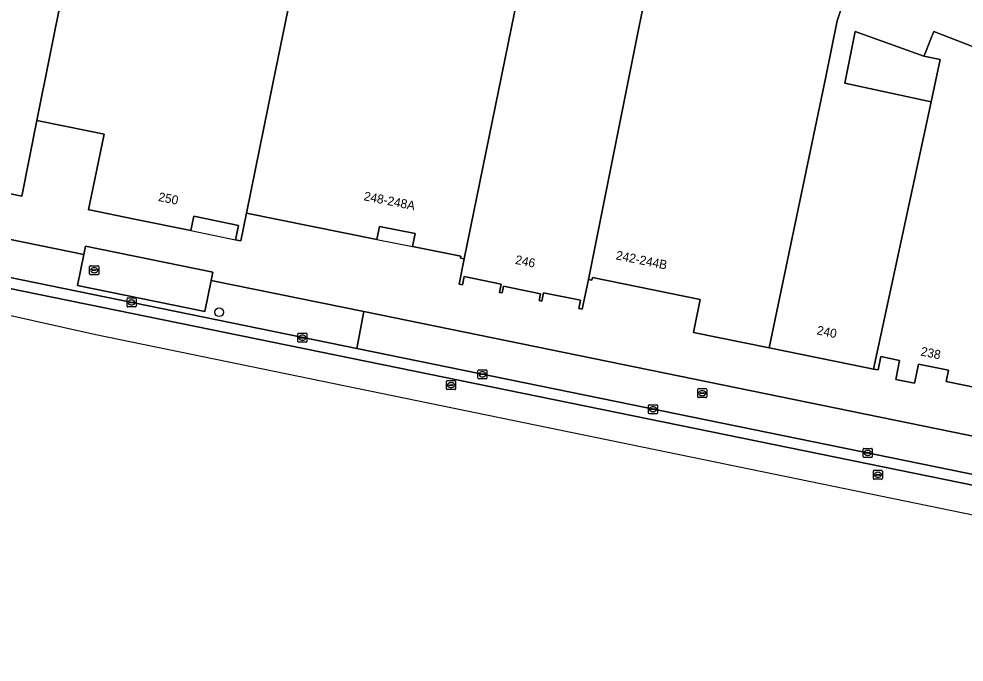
# Model space of a CAD drawing. Extents: x 158086 to 159499, y 382904 to 383981.
# Drawn here: x 158492.1 to 158597.7, y 383018.8 to 383090.7 of the extents above; entities that cross this region are included whole.
import ezdxf

# ---------------------------------------------------------------- set-up
doc = ezdxf.new("R2010")
doc.units = 0
for name, color, linetype in [('IMGEO_Boom', 7, 'Continuous'), ('IMGEO_Brandkraan', 7, 'Continuous'), ('IMGEO_Erf', 7, 'Continuous'), ('IMGEO_Kolk', 7, 'Continuous'), ('IMGEO_Pand', 7, 'Continuous'), ('IMGEO_Pand_nummerreeks', 7, 'Continuous'), ('IMGEO_Pand_overbouw', 7, 'Continuous'), ('IMGEO_Parkeervlak_open', 7, 'Continuous'), ('IMGEO_Rijbaan_lokaal_gesloten', 7, 'Continuous'), ('IMGEO_Rioolput', 7, 'Continuous'), ('IMGEO_Voetpad_open', 7, 'Continuous')]:
    doc.layers.add(name, color=color, linetype=linetype)

msp = doc.modelspace()

# ---------------------------------------------------------------- linework, layer by layer
at = {"layer": 'IMGEO_Boom'}
msp.add_circle((158514.48, 383057.89), 0.489, dxfattribs=at)
at = {"layer": 'IMGEO_Brandkraan'}
for p, q in [((158500, 383062.16), (158500, 383063.02)), ((158500.08, 383063.09), (158500.93, 383063.09)), ((158500.93, 383062.09), (158500.08, 383062.09)), ((158500.26, 383062.58), (158500.26, 383062.6)), ((158500.7, 383062.55), (158500.3, 383062.55)), ((158500.31, 383062.63), (158500.7, 383062.63)), ((158500.49, 383062.87), (158500.52, 383062.87)), ((158500.51, 383062.31), (158500.49, 383062.31)), ((158500.75, 383062.6), (158500.75, 383062.58)), ((158501.01, 383063.02), (158501.01, 383062.16)), ((158567.96, 383048.43), (158567.96, 383049.28)), ((158568.03, 383049.36), (158568.88, 383049.36)), ((158568.22, 383048.85), (158568.22, 383048.86)), ((158568.26, 383048.9), (158568.66, 383048.9)), ((158568.65, 383048.81), (158568.26, 383048.81)), ((158568.47, 383048.58), (158568.44, 383048.58)), ((158568.45, 383049.13), (158568.47, 383049.13)), ((158568.7, 383048.86), (158568.7, 383048.85)), ((158568.96, 383049.28), (158568.96, 383048.43)), ((158568.88, 383048.35), (158568.03, 383048.35))]:
    msp.add_line(p, q, dxfattribs=at)
for points in [[(158500, 383062.16), (158500, 383063.02)], [(158500.08, 383063.09), (158500.93, 383063.09)], [(158500.93, 383062.09), (158500.08, 383062.09)], [(158501.01, 383063.02), (158501.01, 383062.16)], [(158567.96, 383048.43), (158567.96, 383049.28)], [(158568.03, 383049.36), (158568.88, 383049.36)], [(158568.96, 383049.28), (158568.96, 383048.43)], [(158568.88, 383048.35), (158568.03, 383048.35)]]:
    msp.add_lwpolyline(points, dxfattribs=at)
for centre, radius, start, end in [((158500.08, 383063.02), 0.0765, 91.552, 178.448), ((158500.08, 383063.02), 0.0765, 91.552, 178.448), ((158500.08, 383062.17), 0.0765, 181.552, 268.448), ((158500.08, 383062.17), 0.0765, 181.552, 268.448), ((158500.3, 383062.59), 0.0403, 85.8775, 175.7526), ((158500.3, 383062.58), 0.0366, 178.938, 274.7102), ((158500.71, 383062.6), 0.0386, 1.7309, 96.639), ((158500.7, 383062.59), 0.043, 264.8664, 352.4533), ((158500.93, 383063.02), 0.0765, 1.552, 88.448), ((158500.93, 383063.02), 0.0765, 1.552, 88.448), ((158500.93, 383062.17), 0.0765, 271.552, 358.448), ((158500.93, 383062.17), 0.0765, 271.552, 358.448), ((158568.03, 383049.28), 0.0765, 91.552, 178.448), ((158568.03, 383049.28), 0.0765, 91.552, 178.448), ((158568.03, 383048.43), 0.0765, 181.552, 268.448), ((158568.03, 383048.43), 0.0765, 181.552, 268.448), ((158568.26, 383048.86), 0.0403, 85.8775, 175.7526), ((158568.25, 383048.85), 0.0366, 178.938, 274.7102), ((158568.66, 383048.85), 0.043, 264.8664, 352.4533), ((158568.66, 383048.86), 0.0386, 1.7309, 96.639), ((158568.88, 383049.28), 0.0765, 1.552, 88.448), ((158568.88, 383049.28), 0.0765, 1.552, 88.448), ((158568.88, 383048.43), 0.0765, 271.552, 358.448), ((158568.88, 383048.43), 0.0765, 271.552, 358.448)]:
    msp.add_arc(centre, radius, start, end, dxfattribs=at)
for centre, major_axis, ratio, start_param, end_param in [((158500.49, 383062.59), (-0.387, 0.002), 0.722429, 4.712389, 7.853982), ((158500.52, 383062.59), (-0.39, 0.002), 0.717154, 1.570796, 4.712389), ((158568.44, 383048.85), (-0.387, 0.002), 0.722429, 4.712389, 7.853982), ((158568.47, 383048.85), (-0.39, 0.002), 0.717154, 1.570796, 4.712389)]:
    msp.add_ellipse(centre, major_axis=major_axis, ratio=ratio, start_param=start_param, end_param=end_param, dxfattribs=at)
at = {"layer": 'IMGEO_Erf'}
for points in [[(158275.71, 383117.34), (158282.35, 383115.44), (158303.64, 383109.43), (158319.19, 383105.27), (158367.17, 383093.16), (158387.94, 383088.19), (158416.66, 383081.61), (158447.77, 383074.9), (158499.36, 383064.35), (158499.55, 383065.28), (158513.76, 383062.38), (158513.57, 383061.45), (158530.65, 383057.96), (158636.41, 383036.34)], [(158599.19, 383049.44), (158595.72, 383050.15), (158595.98, 383051.41), (158592.63, 383052.09), (158592.23, 383050.13), (158592.2, 383049.96), (158590.09, 383050.39), (158590.12, 383050.56), (158590.52, 383052.52), (158588.42, 383052.95), (158588.12, 383051.45), (158587.61, 383051.55), (158587.09, 383051.66), (158575.96, 383053.92), (158567.49, 383055.64), (158568.24, 383059.32), (158556.2, 383061.77), (158556.13, 383061.47), (158555.74, 383061.55), (158555.06, 383058.23), (158554.66, 383058.31), (158554.85, 383059.24), (158550.74, 383060.08), (158550.55, 383059.15), (158550.23, 383059.21), (158550.38, 383059.95), (158546.26, 383060.79), (158546.11, 383060.05), (158545.8, 383060.11), (158545.99, 383061.04), (158541.85, 383061.89), (158541.66, 383060.96), (158541.29, 383061.03), (158541.86, 383063.86), (158541.45, 383063.94), (158541.5, 383064.16), (158536.08, 383065.24), (158536.38, 383066.7), (158532.39, 383067.49), (158532.1, 383066.04), (158517.52, 383068.95), (158516.89, 383065.87), (158516.68, 383065.91), (158516.31, 383065.98), (158516.64, 383067.6), (158511.63, 383068.63), (158511.29, 383067.01), (158505.01, 383068.3), (158500, 383069.33), (158499.89, 383069.35), (158500, 383069.89), (158501.61, 383077.79), (158500, 383078.11), (158494.11, 383079.31), (158492.42, 383070.88), (158477.55, 383073.92)]]:
    msp.add_lwpolyline(points, dxfattribs=at)
msp.add_lwpolyline([(158593.24, 383086.51), (158585.57, 383089.28), (158584.4, 383083.5), (158594.04, 383081.42), (158595.06, 383086.12)], close=True, dxfattribs=at)
at = {"layer": 'IMGEO_Kolk'}
for p, q in [((158504.18, 383058.56), (158504.18, 383059.41)), ((158504.26, 383059.49), (158505.11, 383059.49)), ((158504.44, 383058.98), (158504.44, 383058.99)), ((158504.48, 383059.03), (158504.88, 383059.03)), ((158504.88, 383058.94), (158504.48, 383058.94)), ((158504.67, 383059.27), (158504.7, 383059.27)), ((158504.93, 383058.99), (158504.93, 383058.98)), ((158505.18, 383059.41), (158505.18, 383058.56)), ((158505.11, 383058.49), (158504.26, 383058.49)), ((158504.69, 383058.71), (158504.67, 383058.71)), ((158523.28, 383054.63), (158523.28, 383055.48)), ((158523.35, 383055.55), (158524.2, 383055.55)), ((158523.54, 383055.05), (158523.54, 383055.06)), ((158523.58, 383055.1), (158523.98, 383055.1)), ((158523.97, 383055.01), (158523.58, 383055.01)), ((158523.79, 383054.77), (158523.76, 383054.77)), ((158523.77, 383055.33), (158523.79, 383055.33)), ((158524.02, 383055.06), (158524.02, 383055.05)), ((158524.28, 383055.48), (158524.28, 383054.63)), ((158524.2, 383054.55), (158523.35, 383054.55)), ((158543.4, 383050.53), (158543.4, 383051.39)), ((158543.47, 383051.46), (158544.33, 383051.46)), ((158543.66, 383050.95), (158543.66, 383050.97)), ((158543.7, 383051), (158544.1, 383051)), ((158544.1, 383050.92), (158543.7, 383050.92)), ((158543.89, 383051.24), (158543.91, 383051.24)), ((158543.91, 383050.68), (158543.89, 383050.68)), ((158544.14, 383050.97), (158544.14, 383050.95)), ((158544.4, 383051.39), (158544.4, 383050.53)), ((158544.33, 383050.46), (158543.47, 383050.46)), ((158562.46, 383046.63), (158562.46, 383047.48)), ((158562.53, 383047.56), (158563.39, 383047.56)), ((158562.95, 383047.34), (158562.97, 383047.34)), ((158563.46, 383047.48), (158563.46, 383046.63)), ((158563.39, 383046.56), (158562.53, 383046.56)), ((158562.72, 383047.05), (158562.72, 383047.06)), ((158562.76, 383047.1), (158563.16, 383047.1)), ((158563.15, 383047.01), (158562.76, 383047.01)), ((158562.97, 383046.78), (158562.94, 383046.78)), ((158563.2, 383047.06), (158563.2, 383047.05)), ((158586.46, 383041.76), (158586.46, 383042.61)), ((158586.53, 383042.68), (158587.38, 383042.68)), ((158586.71, 383042.18), (158586.71, 383042.19)), ((158587.15, 383042.14), (158586.75, 383042.14)), ((158586.76, 383042.23), (158587.15, 383042.23)), ((158586.94, 383042.46), (158586.97, 383042.46)), ((158587.2, 383042.19), (158587.2, 383042.18)), ((158587.46, 383042.61), (158587.46, 383041.76)), ((158587.38, 383041.68), (158586.53, 383041.68)), ((158586.97, 383041.9), (158586.94, 383041.9))]:
    msp.add_line(p, q, dxfattribs=at)
for points in [[(158504.18, 383058.56), (158504.18, 383059.41)], [(158504.26, 383059.49), (158505.11, 383059.49)], [(158505.18, 383059.41), (158505.18, 383058.56)], [(158505.11, 383058.49), (158504.26, 383058.49)], [(158523.28, 383054.63), (158523.28, 383055.48)], [(158523.35, 383055.55), (158524.2, 383055.55)], [(158524.28, 383055.48), (158524.28, 383054.63)], [(158524.2, 383054.55), (158523.35, 383054.55)], [(158543.4, 383050.53), (158543.4, 383051.39)], [(158543.47, 383051.46), (158544.33, 383051.46)], [(158544.4, 383051.39), (158544.4, 383050.53)], [(158544.33, 383050.46), (158543.47, 383050.46)], [(158562.46, 383046.63), (158562.46, 383047.48)], [(158562.53, 383047.56), (158563.39, 383047.56)], [(158563.46, 383047.48), (158563.46, 383046.63)], [(158563.39, 383046.56), (158562.53, 383046.56)], [(158586.46, 383041.76), (158586.46, 383042.61)], [(158586.53, 383042.68), (158587.38, 383042.68)], [(158587.46, 383042.61), (158587.46, 383041.76)], [(158587.38, 383041.68), (158586.53, 383041.68)]]:
    msp.add_lwpolyline(points, dxfattribs=at)
for centre, radius, start, end in [((158504.26, 383059.41), 0.0765, 91.552, 178.448), ((158504.26, 383059.41), 0.0765, 91.552, 178.448), ((158504.48, 383058.99), 0.0403, 85.8775, 175.7526), ((158504.48, 383058.98), 0.0366, 178.938, 274.7102), ((158504.89, 383058.99), 0.0386, 1.7309, 96.639), ((158504.88, 383058.99), 0.043, 264.8664, 352.4533), ((158505.11, 383059.41), 0.0765, 1.552, 88.448), ((158505.11, 383059.41), 0.0765, 1.552, 88.448), ((158504.26, 383058.56), 0.0765, 181.552, 268.448), ((158504.26, 383058.56), 0.0765, 181.552, 268.448), ((158505.11, 383058.56), 0.0765, 271.552, 358.448), ((158505.11, 383058.56), 0.0765, 271.552, 358.448), ((158523.35, 383055.48), 0.0765, 91.552, 178.448), ((158523.35, 383055.48), 0.0765, 91.552, 178.448), ((158523.58, 383055.06), 0.0403, 85.8775, 175.7526), ((158523.57, 383055.05), 0.0366, 178.938, 274.7102), ((158523.98, 383055.05), 0.043, 264.8664, 352.4533), ((158523.98, 383055.06), 0.0386, 1.7309, 96.639), ((158524.2, 383055.48), 0.0765, 1.552, 88.448), ((158524.2, 383055.48), 0.0765, 1.552, 88.448), ((158523.35, 383054.63), 0.0765, 181.552, 268.448), ((158523.35, 383054.63), 0.0765, 181.552, 268.448), ((158524.2, 383054.63), 0.0765, 271.552, 358.448), ((158524.2, 383054.63), 0.0765, 271.552, 358.448), ((158543.48, 383051.38), 0.0765, 91.552, 178.448), ((158543.48, 383051.38), 0.0765, 91.552, 178.448), ((158543.48, 383050.54), 0.0765, 181.552, 268.448), ((158543.48, 383050.54), 0.0765, 181.552, 268.448), ((158543.7, 383050.96), 0.0403, 85.8775, 175.7526), ((158543.7, 383050.95), 0.0366, 178.938, 274.7102), ((158544.1, 383050.96), 0.0386, 1.7309, 96.639), ((158544.1, 383050.96), 0.043, 264.8664, 352.4533), ((158544.32, 383051.38), 0.0765, 1.552, 88.448), ((158544.32, 383051.38), 0.0765, 1.552, 88.448), ((158544.32, 383050.54), 0.0765, 271.552, 358.448), ((158544.32, 383050.54), 0.0765, 271.552, 358.448), ((158562.53, 383047.48), 0.0765, 91.552, 178.448), ((158562.53, 383047.48), 0.0765, 91.552, 178.448), ((158563.38, 383047.48), 0.0765, 1.552, 88.448), ((158563.38, 383047.48), 0.0765, 1.552, 88.448), ((158562.53, 383046.63), 0.0765, 181.552, 268.448), ((158562.53, 383046.63), 0.0765, 181.552, 268.448), ((158562.76, 383047.06), 0.0403, 85.8775, 175.7526), ((158562.75, 383047.05), 0.0366, 178.938, 274.7102), ((158563.16, 383047.06), 0.043, 264.8664, 352.4533), ((158563.16, 383047.06), 0.0386, 1.7309, 96.639), ((158563.38, 383046.63), 0.0765, 271.552, 358.448), ((158563.38, 383046.63), 0.0765, 271.552, 358.448), ((158586.53, 383042.61), 0.0765, 91.552, 178.448), ((158586.53, 383042.61), 0.0765, 91.552, 178.448), ((158586.75, 383042.19), 0.0403, 85.8775, 175.7526), ((158586.75, 383042.18), 0.0366, 178.938, 274.7102), ((158587.16, 383042.19), 0.0386, 1.7309, 96.639), ((158587.16, 383042.18), 0.043, 264.8664, 352.4533), ((158587.38, 383042.61), 0.0765, 1.552, 88.448), ((158587.38, 383042.61), 0.0765, 1.552, 88.448), ((158586.53, 383041.76), 0.0765, 181.552, 268.448), ((158586.53, 383041.76), 0.0765, 181.552, 268.448), ((158587.38, 383041.76), 0.0765, 271.552, 358.448), ((158587.38, 383041.76), 0.0765, 271.552, 358.448)]:
    msp.add_arc(centre, radius, start, end, dxfattribs=at)
for centre, major_axis, ratio, start_param, end_param in [((158504.67, 383058.99), (-0.387, 0.002), 0.722429, 4.712389, 7.853982), ((158504.69, 383058.99), (-0.39, 0.002), 0.717154, 1.570796, 4.712389), ((158523.76, 383055.05), (-0.387, 0.002), 0.722429, 4.712389, 7.853982), ((158523.79, 383055.05), (-0.39, 0.002), 0.717154, 1.570796, 4.712389), ((158543.89, 383050.96), (-0.387, 0.002), 0.722429, 4.712389, 7.853982), ((158543.91, 383050.96), (-0.39, 0.002), 0.717154, 1.570796, 4.712389), ((158562.95, 383047.06), (-0.387, 0.002), 0.722429, 4.712389, 7.853982), ((158562.97, 383047.06), (-0.39, 0.002), 0.717154, 1.570796, 4.712389), ((158586.94, 383042.18), (-0.387, 0.002), 0.722429, 4.712389, 7.853982), ((158586.97, 383042.18), (-0.39, 0.002), 0.717154, 1.570796, 4.712389)]:
    msp.add_ellipse(centre, major_axis=major_axis, ratio=ratio, start_param=start_param, end_param=end_param, dxfattribs=at)
at = {"layer": 'IMGEO_Pand'}
for points in [[(158500, 383108.62), (158502.39, 383120.51), (158503.18, 383124.09), (158503.22, 383124.28), (158503.03, 383124.29), (158485.33, 383125.98), (158483.91, 383126.05), (158480.44, 383126.22), (158479.18, 383126.28), (158478.97, 383125.22), (158478.57, 383123.25), (158468.97, 383075.66), (158473.51, 383074.74), (158473.41, 383074.23), (158477.44, 383073.41), (158477.55, 383073.92), (158492.42, 383070.88), (158494.11, 383079.31)], [(158526.18, 383111.25), (158527.76, 383119.04), (158524.26, 383119.84), (158518.7, 383120.96), (158503.18, 383124.09), (158502.39, 383120.51), (158500, 383108.62), (158494.11, 383079.31), (158500, 383078.11), (158501.61, 383077.79), (158500, 383069.89), (158499.89, 383069.35), (158500, 383069.33), (158505.01, 383068.3), (158511.29, 383067.01), (158511.63, 383068.63), (158516.64, 383067.6), (158516.31, 383065.98), (158516.68, 383065.91), (158516.89, 383065.87), (158517.52, 383068.95), (158520.49, 383083.45)], [(158550.27, 383105.1), (158551.99, 383113.55), (158551.36, 383113.7), (158543.46, 383115.56), (158538.86, 383116.5), (158538.89, 383116.66), (158532.87, 383118.03), (158531.05, 383118.39), (158529.81, 383118.64), (158527.76, 383119.04), (158526.18, 383111.25), (158520.49, 383083.45), (158517.52, 383068.95), (158532.1, 383066.04), (158532.39, 383067.49), (158536.38, 383066.7), (158536.08, 383065.24), (158541.5, 383064.16), (158541.45, 383063.94), (158541.86, 383063.86)], [(158550.27, 383105.1), (158541.86, 383063.86), (158541.29, 383061.03), (158541.66, 383060.96), (158541.85, 383061.89), (158545.99, 383061.04), (158545.8, 383060.11), (158546.11, 383060.05), (158546.26, 383060.79), (158550.38, 383059.95), (158550.23, 383059.21), (158550.55, 383059.15), (158550.74, 383060.08), (158554.85, 383059.24), (158554.66, 383058.31), (158555.06, 383058.23), (158555.74, 383061.55), (158561.35, 383089.48), (158563.01, 383097.7), (158550.05, 383100.34), (158550.99, 383104.95)], [(158586.57, 383099.61), (158564.79, 383105.02), (158563.29, 383097.65), (158563.01, 383097.7), (158561.35, 383089.48), (158555.74, 383061.55), (158556.13, 383061.47), (158556.2, 383061.77), (158568.24, 383059.32), (158567.49, 383055.64), (158575.96, 383053.92), (158582.26, 383084.19), (158583.53, 383090.45)]]:
    msp.add_lwpolyline(points, close=True, dxfattribs=at)
for points in [[(158601.86, 383108.36), (158597.72, 383109.41), (158597.5, 383108.86), (158595.11, 383109.69), (158595.25, 383110.04), (158590.96, 383111.18), (158588.42, 383104.13), (158586.77, 383099.56), (158586.57, 383099.61), (158583.53, 383090.45), (158582.26, 383084.19), (158575.96, 383053.92), (158587.09, 383051.66), (158587.61, 383051.55), (158594.04, 383081.42), (158584.4, 383083.5), (158585.57, 383089.28), (158593.24, 383086.51), (158593.4, 383086.9), (158594.02, 383088.44), (158594.34, 383089.27), (158601.64, 383086.43)], [(158601.64, 383086.43), (158594.34, 383089.27), (158594.02, 383088.44), (158593.4, 383086.9), (158593.24, 383086.51), (158595.06, 383086.12), (158594.04, 383081.42), (158587.61, 383051.55), (158588.12, 383051.45), (158588.42, 383052.95), (158590.52, 383052.52), (158590.12, 383050.56), (158590.09, 383050.39), (158592.2, 383049.96), (158592.23, 383050.13), (158592.63, 383052.09), (158595.98, 383051.41), (158595.72, 383050.15), (158599.19, 383049.44)]]:
    msp.add_lwpolyline(points, dxfattribs=at)
at = {"layer": 'IMGEO_Pand_overbouw'}
for points in [[(158511.29, 383067.01), (158516.31, 383065.98), (158516.64, 383067.6), (158511.63, 383068.63)], [(158536.08, 383065.24), (158536.38, 383066.7), (158532.39, 383067.49), (158532.1, 383066.04)]]:
    msp.add_lwpolyline(points, close=True, dxfattribs=at)
at = {"layer": 'IMGEO_Parkeervlak_open'}
msp.add_lwpolyline([(158513.76, 383062.38), (158499.55, 383065.28), (158499.36, 383064.35), (158498.66, 383060.88), (158512.86, 383057.98), (158513.57, 383061.45)], close=True, dxfattribs=at)
at = {"layer": 'IMGEO_Rijbaan_lokaal_gesloten'}
for points in [[(158529.87, 383053.84), (158475.26, 383065), (158450.8, 383070), (158430.76, 383074.2), (158409.76, 383078.87), (158398.8, 383081.36), (158378.84, 383086.04), (158349.97, 383093.09), (158331.07, 383097.86), (158314.15, 383102.24), (158309.73, 383103.47), (158294.41, 383107.71), (158294.05, 383106.59), (158313.84, 383101.08), (158330.77, 383096.7), (158349.68, 383091.93), (158368.61, 383087.26), (158387.58, 383082.73), (158409.5, 383077.7), (158430.51, 383073.03), (158450.55, 383068.82), (158679.45, 383022.06), (158679.69, 383023.23)], [(158678.79, 383018.8), (158679.45, 383022.06), (158450.55, 383068.82), (158430.51, 383073.03), (158409.5, 383077.7), (158387.58, 383082.73), (158368.61, 383087.26), (158349.68, 383091.93), (158330.77, 383096.7), (158313.84, 383101.08), (158294.05, 383106.59), (158288.73, 383102.8), (158500.68, 383055.41)]]:
    msp.add_lwpolyline(points, close=True, dxfattribs=at)
at = {"layer": 'IMGEO_Rioolput'}
for p, q in [((158539.89, 383049.32), (158539.89, 383050.17)), ((158539.97, 383050.25), (158540.82, 383050.25)), ((158540.15, 383049.74), (158540.15, 383049.75)), ((158540.59, 383049.7), (158540.19, 383049.7)), ((158540.2, 383049.79), (158540.59, 383049.79)), ((158540.38, 383050.03), (158540.41, 383050.03)), ((158540.4, 383049.47), (158540.38, 383049.47)), ((158540.64, 383049.75), (158540.64, 383049.74)), ((158540.9, 383050.17), (158540.9, 383049.32)), ((158540.82, 383049.25), (158539.97, 383049.25)), ((158587.59, 383039.3), (158587.59, 383040.15)), ((158587.66, 383040.23), (158588.52, 383040.23)), ((158588.08, 383040.01), (158588.1, 383040.01)), ((158588.59, 383040.15), (158588.59, 383039.3)), ((158588.52, 383039.23), (158587.66, 383039.23)), ((158587.85, 383039.72), (158587.85, 383039.73)), ((158587.89, 383039.77), (158588.29, 383039.77)), ((158588.28, 383039.68), (158587.89, 383039.68)), ((158588.1, 383039.45), (158588.07, 383039.45)), ((158588.33, 383039.73), (158588.33, 383039.72))]:
    msp.add_line(p, q, dxfattribs=at)
for points in [[(158539.89, 383049.32), (158539.89, 383050.17)], [(158539.97, 383050.25), (158540.82, 383050.25)], [(158540.9, 383050.17), (158540.9, 383049.32)], [(158540.82, 383049.25), (158539.97, 383049.25)], [(158587.59, 383039.3), (158587.59, 383040.15)], [(158587.66, 383040.23), (158588.52, 383040.23)], [(158588.59, 383040.15), (158588.59, 383039.3)], [(158588.52, 383039.23), (158587.66, 383039.23)]]:
    msp.add_lwpolyline(points, dxfattribs=at)
for centre, radius, start, end in [((158539.97, 383050.17), 0.0765, 91.552, 178.448), ((158539.97, 383050.17), 0.0765, 91.552, 178.448), ((158540.19, 383049.75), 0.0403, 85.8775, 175.7526), ((158540.19, 383049.74), 0.0366, 178.938, 274.7102), ((158540.6, 383049.75), 0.0386, 1.7309, 96.639), ((158540.59, 383049.75), 0.043, 264.8664, 352.4533), ((158540.82, 383050.17), 0.0765, 1.552, 88.448), ((158540.82, 383050.17), 0.0765, 1.552, 88.448), ((158539.97, 383049.32), 0.0765, 181.552, 268.448), ((158539.97, 383049.32), 0.0765, 181.552, 268.448), ((158540.82, 383049.32), 0.0765, 271.552, 358.448), ((158540.82, 383049.32), 0.0765, 271.552, 358.448), ((158587.66, 383040.15), 0.0765, 91.552, 178.448), ((158587.66, 383040.15), 0.0765, 91.552, 178.448), ((158588.51, 383040.15), 0.0765, 1.552, 88.448), ((158588.51, 383040.15), 0.0765, 1.552, 88.448), ((158587.66, 383039.3), 0.0765, 181.552, 268.448), ((158587.66, 383039.3), 0.0765, 181.552, 268.448), ((158587.89, 383039.73), 0.0403, 85.8775, 175.7526), ((158587.88, 383039.72), 0.0366, 178.938, 274.7102), ((158588.29, 383039.73), 0.043, 264.8664, 352.4533), ((158588.29, 383039.73), 0.0386, 1.7309, 96.639), ((158588.51, 383039.3), 0.0765, 271.552, 358.448), ((158588.51, 383039.3), 0.0765, 271.552, 358.448)]:
    msp.add_arc(centre, radius, start, end, dxfattribs=at)
for centre, major_axis, ratio, start_param, end_param in [((158540.38, 383049.75), (-0.387, 0.002), 0.722429, 4.712389, 7.853982), ((158540.41, 383049.75), (-0.39, 0.002), 0.717154, 1.570796, 4.712389), ((158588.08, 383039.73), (-0.387, 0.002), 0.722429, 4.712389, 7.853982), ((158588.1, 383039.73), (-0.39, 0.002), 0.717154, 1.570796, 4.712389)]:
    msp.add_ellipse(centre, major_axis=major_axis, ratio=ratio, start_param=start_param, end_param=end_param, dxfattribs=at)
at = {"layer": 'IMGEO_Voetpad_open'}
for points in [[(158378.84, 383086.04), (158398.8, 383081.36), (158409.76, 383078.87), (158430.76, 383074.2), (158450.8, 383070), (158475.26, 383065), (158529.87, 383053.84), (158530.65, 383057.96), (158513.57, 383061.45), (158512.86, 383057.98), (158498.66, 383060.88), (158499.36, 383064.35), (158447.77, 383074.9), (158416.66, 383081.61), (158387.94, 383088.19)], [(158530.65, 383057.96), (158529.87, 383053.84), (158679.69, 383023.23), (158696.9, 383019.72), (158698.02, 383019.49)], [(158704.64, 383024.77), (158701.23, 383023.63), (158696.3, 383024.63), (158693.18, 383024.73), (158655.69, 383032.4), (158655.01, 383029.09), (158635.74, 383033.03), (158636.41, 383036.34), (158530.65, 383057.96)]]:
    msp.add_lwpolyline(points, dxfattribs=at)

# ---------------------------------------------------------------- texts
at = {"layer": 'IMGEO_Pand_nummerreeks'}
for s, rotation, p in [('250', 348.4205, (158507.61, 383070.34)), ('248-248A', 348.707, (158530.58, 383070.42)), ('246', 348.5028, (158547.5, 383063.31)), ('242-244B', 348.5948, (158558.75, 383063.81)), ('240', 348.5122, (158581.2, 383055.43)), ('238', 348.5065, (158592.81, 383053.07))]:
    msp.add_text(s, height=1, rotation=rotation, dxfattribs=at).set_placement(p)

doc.saveas('drawing.dxf')
